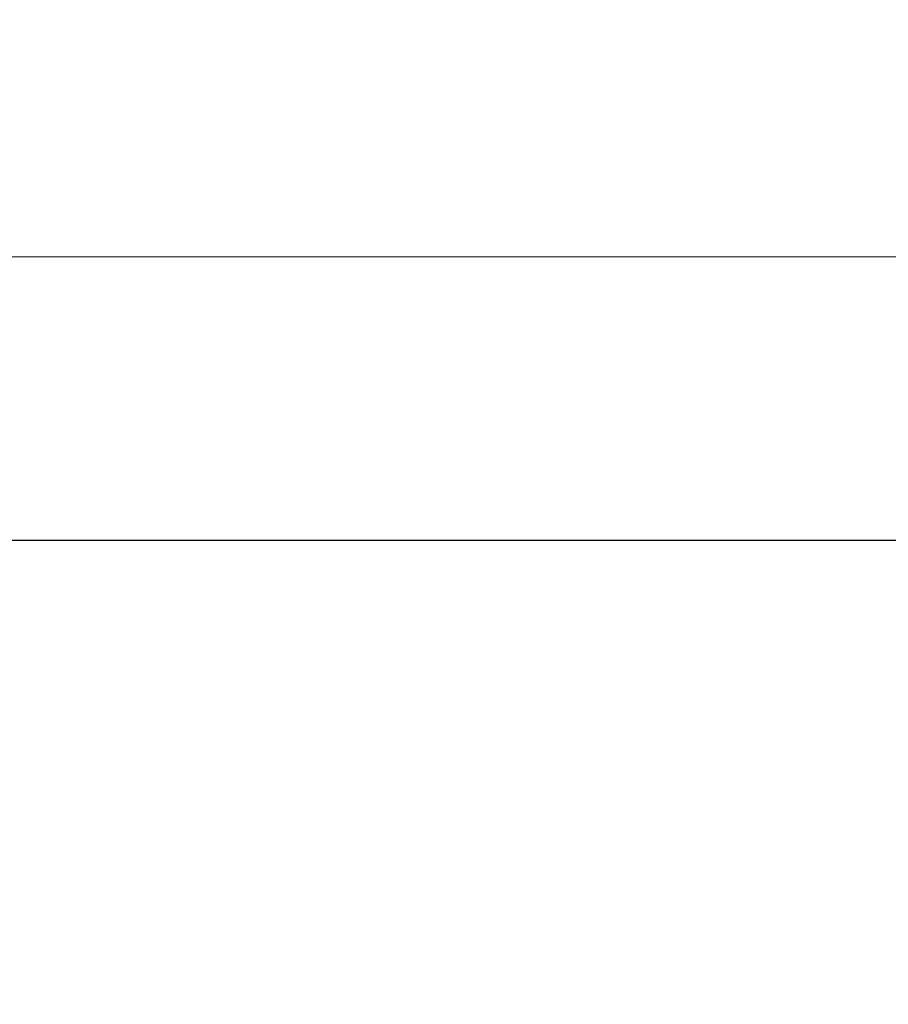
# Model space of a CAD drawing. Header units: centimetres. Extents: x -15121 to 30567, y -60641 to 0.
# Tile 644 of 656: x 1081.71 to 1082.76, y -23144.88 to -23143.7. Entities that reach past the tile are written whole.
import ezdxf

# ---------------------------------------------------------------- set-up
doc = ezdxf.new("R2010")
doc.units = ezdxf.units.CM
doc.header["$LTSCALE"] = 60
doc.layers.add('AIKA wymiarowanie rzut lobby', color=7, linetype='Continuous')
doc.layers.add('ZP-aluminium', color=254, linetype='Continuous', lineweight=20)
doc.styles.add('wymiar', font='txt.shx', dxfattribs={"width": 0.6})
doc.dimstyles.new('Dwudziestka', dxfattribs={"dimtxt": 7, "dimasz": 0.7, "dimexe": 5, "dimexo": 0, "dimgap": 2.5, "dimtad": 1, "dimtoh": 1, "dimdec": 3, "dimrnd": 0.5, "dimdsep": 46, "dimtxsty": 'wymiar', "dimblk": 'znacznik', "dimcen": 0, "dimdle": 5, "dimse1": 1, "dimse2": 1, "dimclrd": 256, "dimclre": 256, "dimclrt": 256, "dimadec": 0, "dimazin": 0, "dimtfac": 0.4, "dimtdec": 3, "dimtix": 1, "dimtofl": 0, "dimtmove": 2, "dimatfit": 3, "dimldrblk": 'znacznik', "dimfxl": 1, "dimtolj": 1, "dimarcsym": 0})

# ---------------------------------------------------------------- blocks, each defined once
blk = doc.blocks.new('znacznik')
at = {"color": 0}
for points in [[(0, -5), (0, 5)], [(-4, 0), (4, 0)]]:
    blk.add_lwpolyline(points, dxfattribs=at)
at = {"color": 1}
blk.add_lwpolyline([(-2.1213, -2.1213), (2.1213, 2.1213)], dxfattribs=at)
blk = doc.blocks.new('*D4652')
at = {"layer": 'AIKA wymiarowanie rzut lobby', "lineweight": -2, "transparency": 16777216}
blk.add_line((970.4684, -23133.2825), (1347.0262, -23133.2825), dxfattribs=at)
at = {"layer": 'Defpoints', "color": 0, "transparency": 16777216}
for p in [(1347.7262, -23133.2825), (969.7684, -23147.5215), (1347.7262, -23148.8185)]:
    blk.add_point(p, dxfattribs=at)
at = {"layer": 'AIKA wymiarowanie rzut lobby', "linetype": 'ByBlock', "lineweight": -2, "transparency": 16777216, "xscale": 0.7, "yscale": 0.7, "zscale": 0.7, "rotation": 180}
blk.add_blockref('znacznik', (969.7684, -23133.2825), dxfattribs=at)
at = {"layer": 'AIKA wymiarowanie rzut lobby', "linetype": 'ByBlock', "lineweight": -2, "transparency": 16777216, "xscale": 0.7, "yscale": 0.7, "zscale": 0.7}
blk.add_blockref('znacznik', (1347.7262, -23133.2825), dxfattribs=at)
at = {"layer": 'AIKA wymiarowanie rzut lobby', "transparency": 16777216, "insert": (1158.7473, -23127.2825), "char_height": 7, "attachment_point": 5, "style": 'wymiar'}
blk.add_mtext('\\A1;378', dxfattribs=at)

msp = doc.modelspace()

# ---------------------------------------------------------------- linework, layer by layer
at = {"color": 253}
msp.add_line((1080.7421, -23144.323), (1152.722, -23144.323), dxfattribs=at)
at = {"layer": 'ZP-aluminium'}
msp.add_line((1080.6116, -23143.9831), (1152.8521, -23143.9831), dxfattribs=at)

# ---------------------------------------------------------------- dimensions: what is measured, and where the dimension line sits
at = {"layer": 'AIKA wymiarowanie rzut lobby', "color": 8}
dim = msp.add_linear_dim(base=(1347.7262, -23133.2825), p1=(969.7684, -23147.5215), p2=(1347.7262, -23148.8185), dimstyle='Dwudziestka', dxfattribs=at)
dim.commit()
dim.dimension.update_dxf_attribs({"geometry": '*D4652', "text_midpoint": (1158.7473, -23127.2825)})

doc.saveas('drawing.dxf')
